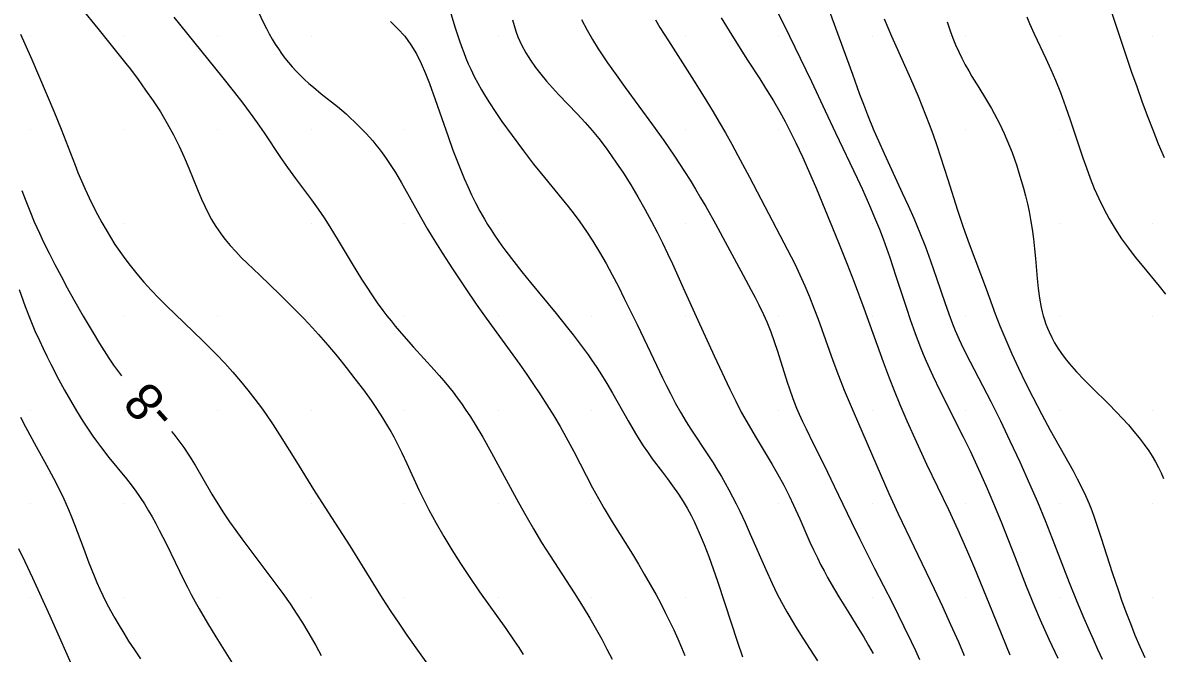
# Model space of a CAD drawing. Extents: x 2602990 to 2605851, y 618069 to 619180.
# Drawn here: x 2604249.6 to 2604310.5, y 618392 to 618425.7 of the extents above; entities that cross this region are included whole.
import ezdxf

# ---------------------------------------------------------------- set-up
doc = ezdxf.new("R2010")
doc.units = 0
for name, color, linetype in [('Default', 7, 'Continuous'), ('DTM Contours Major', 7, 'Continuous'), ('DTM Contours Major Text', 7, 'Continuous'), ('DTM Contours Minor', 7, 'Continuous'), ('Exist DTM Breakline', 7, 'Continuous'), ('Exist DTM Breakline Underwater', 7, 'Continuous'), ('Exist DTM Scan Elevation Point', 7, 'Continuous')]:
    doc.layers.add(name, color=color, linetype=linetype)

# ---------------------------------------------------------------- blocks, each defined once
blk = doc.blocks.new('POINT_DISPLAY')
at = {"layer": 'Default'}
blk.add_line((0, 0), (0, 0), dxfattribs=at)

msp = doc.modelspace()

# ---------------------------------------------------------------- linework, layer by layer
at = {"layer": 'DTM Contours Major'}
for points in [[(2604286.915, 618425.994), (2604287.488, 618425.069), (2604288.338, 618423.734), (2604288.986, 618422.72), (2604289.296, 618422.228), (2604289.711, 618421.55), (2604290.054, 618420.964), (2604290.339, 618420.451), (2604290.618, 618419.92), (2604290.921, 618419.309), (2604291.27, 618418.56), (2604291.594, 618417.829), (2604292.014, 618416.842), (2604293.202, 618413.969), (2604293.661, 618412.82), (2604294.032, 618411.859), (2604294.55, 618410.468), (2604295.584, 618407.597), (2604295.904, 618406.742), (2604296.169, 618406.064), (2604296.479, 618405.31), (2604296.855, 618404.434), (2604297.36, 618403.304), (2604297.909, 618402.127), (2604299.074, 618399.697), (2604299.577, 618398.607), (2604300.041, 618397.559), (2604300.462, 618396.565), (2604301.228, 618394.692), (2604302.36, 618391.918)], [(2604249.528, 618416.765), (2604249.703, 618416.289), (2604249.945, 618415.669), (2604250.19, 618415.085), (2604250.464, 618414.474), (2604250.688, 618414), (2604250.982, 618413.404), (2604251.295, 618412.794), (2604251.621, 618412.176), (2604251.956, 618411.559), (2604252.294, 618410.948), (2604252.808, 618410.042), (2604253.331, 618409.146), (2604253.679, 618408.575), (2604253.928, 618408.181), (2604254.179, 618407.796), (2604254.433, 618407.423), (2604254.693, 618407.06), (2604254.861, 618406.838)], [(2604257.529, 618403.861), (2604257.649, 618403.721), (2604257.923, 618403.378), (2604258.189, 618403.017), (2604258.498, 618402.552), (2604258.796, 618402.064), (2604259.687, 618400.519), (2604260, 618400), (2604260.31, 618399.518), (2604260.631, 618399.045), (2604260.959, 618398.581), (2604261.291, 618398.127), (2604263.001, 618395.854), (2604263.474, 618395.204), (2604263.864, 618394.648), (2604264.226, 618394.108), (2604264.529, 618393.633), (2604264.817, 618393.158), (2604265.245, 618392.418), (2604265.538, 618391.886)]]:
    msp.add_lwpolyline(points, dxfattribs=at)
at = {"layer": 'DTM Contours Minor'}
for points in [[(2604306.776, 618429.339), (2604308.36, 618424.584), (2604308.871, 618423.085), (2604309.141, 618422.316), (2604309.42, 618421.541), (2604309.706, 618420.767), (2604310, 618420), (2604310.299, 618419.252), (2604310.605, 618418.522)], [(2604291.864, 618428.673), (2604293.936, 618422.981), (2604294.325, 618421.916), (2604294.531, 618421.368), (2604294.747, 618420.81), (2604295.09, 618419.971), (2604295.328, 618419.418), (2604295.636, 618418.73), (2604296.605, 618416.637), (2604296.919, 618415.947), (2604297.218, 618415.27), (2604297.543, 618414.491), (2604297.84, 618413.735), (2604298.112, 618413), (2604298.435, 618412.071), (2604298.879, 618410.765), (2604299.091, 618410.169), (2604299.3, 618409.618), (2604299.443, 618409.265), (2604299.648, 618408.795), (2604299.862, 618408.334), (2604300.23, 618407.591), (2604301.335, 618405.468), (2604301.852, 618404.436), (2604302.363, 618403.375), (2604302.884, 618402.256), (2604303.415, 618401.079), (2604303.835, 618400.105), (2604304.244, 618399.11), (2604304.748, 618397.823), (2604305.531, 618395.79), (2604305.933, 618394.787), (2604306.307, 618393.892), (2604306.576, 618393.273), (2604306.806, 618392.76), (2604307.048, 618392.235), (2604307.3, 618391.701)], [(2604289.288, 618427.581), (2604290.282, 618425.604), (2604291.148, 618423.841), (2604291.755, 618422.578), (2604292.486, 618421.012), (2604293.035, 618419.833), (2604294.189, 618417.416), (2604294.471, 618416.81), (2604294.856, 618415.954), (2604295.18, 618415.19), (2604295.383, 618414.684), (2604295.576, 618414.179), (2604295.759, 618413.674), (2604295.935, 618413.172), (2604296.267, 618412.181), (2604296.828, 618410.459), (2604297.032, 618409.854), (2604297.3, 618409.103), (2604297.44, 618408.731), (2604297.583, 618408.362), (2604297.732, 618407.996), (2604297.885, 618407.635), (2604298.063, 618407.234), (2604298.245, 618406.839), (2604298.617, 618406.07), (2604299.871, 618403.58), (2604300.232, 618402.838), (2604300.691, 618401.853), (2604301.093, 618400.949), (2604301.491, 618400.016), (2604301.891, 618399.035), (2604302.641, 618397.126), (2604303.238, 618395.607), (2604303.685, 618394.51), (2604303.988, 618393.798), (2604304.446, 618392.765), (2604304.919, 618391.743)], [(2604261.994, 618426.673), (2604262.451, 618425.719), (2604262.603, 618425.419), (2604262.757, 618425.129), (2604262.913, 618424.853), (2604263.075, 618424.587), (2604263.242, 618424.329), (2604263.416, 618424.081), (2604263.595, 618423.84), (2604263.782, 618423.607), (2604263.987, 618423.367), (2604264.201, 618423.136), (2604264.421, 618422.912), (2604264.646, 618422.695), (2604264.878, 618422.484), (2604265.113, 618422.28), (2604265.538, 618421.931), (2604266.397, 618421.243), (2604266.631, 618421.047), (2604266.862, 618420.847), (2604267.089, 618420.642), (2604267.312, 618420.433), (2604267.531, 618420.22), (2604267.745, 618420.002), (2604267.93, 618419.806), (2604268.11, 618419.607), (2604268.285, 618419.404), (2604268.457, 618419.198), (2604268.625, 618418.987), (2604268.788, 618418.772), (2604268.974, 618418.517), (2604269.154, 618418.256), (2604269.329, 618417.991), (2604269.5, 618417.721), (2604269.829, 618417.171), (2604270.242, 618416.436), (2604270.838, 618415.355), (2604271.22, 618414.691), (2604271.471, 618414.272), (2604272.002, 618413.42), (2604272.552, 618412.568), (2604273.227, 618411.547), (2604273.822, 618410.675), (2604274.348, 618409.933), (2604275.778, 618407.966), (2604276.147, 618407.448), (2604276.521, 618406.916), (2604276.893, 618406.375), (2604277.256, 618405.831), (2604277.606, 618405.291), (2604277.968, 618404.708), (2604278.306, 618404.138), (2604278.623, 618403.578), (2604279.041, 618402.802), (2604280.045, 618400.863), (2604280.36, 618400.284), (2604280.67, 618399.747), (2604281.095, 618399.044), (2604282.174, 618397.303), (2604282.492, 618396.781), (2604282.812, 618396.243), (2604283.13, 618395.692), (2604283.441, 618395.132), (2604283.688, 618394.667), (2604283.928, 618394.199), (2604284.16, 618393.73), (2604284.383, 618393.258), (2604284.597, 618392.787), (2604284.803, 618392.315), (2604284.979, 618391.896)], [(2604252.721, 618426.487), (2604253.581, 618425.416), (2604254.592, 618424.171), (2604255.08, 618423.555), (2604255.327, 618423.236), (2604255.736, 618422.693), (2604256.144, 618422.13), (2604256.545, 618421.55), (2604256.931, 618420.954), (2604257.297, 618420.346), (2604257.637, 618419.729), (2604257.933, 618419.131), (2604258.204, 618418.533), (2604258.455, 618417.944), (2604258.917, 618416.817), (2604259.139, 618416.294), (2604259.31, 618415.913), (2604259.486, 618415.553), (2604259.67, 618415.21), (2604259.78, 618415.02), (2604259.895, 618414.835), (2604260.015, 618414.654), (2604260.14, 618414.477), (2604260.269, 618414.302), (2604260.405, 618414.13), (2604260.673, 618413.811), (2604260.959, 618413.495), (2604261.261, 618413.18), (2604261.577, 618412.865), (2604262.242, 618412.225), (2604263.327, 618411.187), (2604263.698, 618410.824), (2604264.072, 618410.451), (2604264.602, 618409.905), (2604265.068, 618409.406), (2604265.379, 618409.061), (2604265.88, 618408.488), (2604266.379, 618407.896), (2604266.868, 618407.295), (2604267.339, 618406.693), (2604267.786, 618406.098), (2604268.201, 618405.52), (2604268.521, 618405.054), (2604268.814, 618404.602), (2604269.083, 618404.163), (2604269.254, 618403.869), (2604269.415, 618403.578), (2604269.567, 618403.291), (2604269.851, 618402.725), (2604270.117, 618402.161), (2604270.762, 618400.751), (2604271.018, 618400.221), (2604271.291, 618399.685), (2604271.479, 618399.332), (2604271.675, 618398.974), (2604272.088, 618398.253), (2604272.523, 618397.534), (2604272.981, 618396.812), (2604273.444, 618396.113), (2604274.003, 618395.301), (2604275.4, 618393.342), (2604275.859, 618392.673), (2604276.094, 618392.32), (2604276.332, 618391.952)], [(2604257.654, 618426.027), (2604260.209, 618422.872), (2604260.899, 618422.003), (2604261.341, 618421.43), (2604261.736, 618420.899), (2604262.116, 618420.37), (2604262.48, 618419.842), (2604263.351, 618418.527), (2604263.733, 618417.978), (2604264.152, 618417.406), (2604265.021, 618416.25), (2604265.374, 618415.76), (2604265.694, 618415.292), (2604265.997, 618414.821), (2604266.446, 618414.082), (2604267.184, 618412.836), (2604267.435, 618412.424), (2604267.696, 618412.007), (2604267.966, 618411.587), (2604268.245, 618411.169), (2604268.532, 618410.754), (2604268.828, 618410.347), (2604269.045, 618410.06), (2604269.267, 618409.779), (2604269.491, 618409.502), (2604269.949, 618408.961), (2604270.462, 618408.386), (2604271.577, 618407.17), (2604271.844, 618406.868), (2604272.098, 618406.57), (2604272.344, 618406.271), (2604272.581, 618405.971), (2604272.809, 618405.671), (2604273.028, 618405.371), (2604273.237, 618405.072), (2604273.511, 618404.658), (2604273.769, 618404.245), (2604274.177, 618403.558), (2604274.643, 618402.734), (2604275.32, 618401.485), (2604276.081, 618400.076), (2604276.475, 618399.369), (2604276.885, 618398.661), (2604277.319, 618397.942), (2604277.777, 618397.214), (2604279.065, 618395.247), (2604279.546, 618394.483), (2604279.901, 618393.889), (2604280.259, 618393.262), (2604280.533, 618392.758), (2604280.81, 618392.232), (2604281.086, 618391.688)], [(2604272.471, 618426.222), (2604272.703, 618425.461), (2604272.928, 618424.768), (2604273.038, 618424.453), (2604273.152, 618424.142), (2604273.273, 618423.836), (2604273.399, 618423.534), (2604273.532, 618423.236), (2604273.713, 618422.861), (2604273.904, 618422.493), (2604274.104, 618422.134), (2604274.311, 618421.783), (2604274.524, 618421.44), (2604274.829, 618420.974), (2604275.189, 618420.453), (2604275.74, 618419.691), (2604276.345, 618418.879), (2604276.89, 618418.171), (2604277.47, 618417.443), (2604278.415, 618416.295), (2604278.735, 618415.898), (2604279.053, 618415.491), (2604279.366, 618415.073), (2604279.719, 618414.572), (2604280.063, 618414.049), (2604280.418, 618413.466), (2604280.764, 618412.861), (2604281.1, 618412.242), (2604281.426, 618411.615), (2604281.742, 618410.989), (2604282.43, 618409.588), (2604283.146, 618408.093), (2604283.787, 618406.739), (2604283.995, 618406.311), (2604284.203, 618405.897), (2604284.476, 618405.375), (2604284.744, 618404.896), (2604285.049, 618404.39), (2604285.296, 618404.001), (2604286.241, 618402.568), (2604286.485, 618402.188), (2604286.729, 618401.797), (2604286.934, 618401.457), (2604287.136, 618401.108), (2604287.336, 618400.749), (2604287.534, 618400.38), (2604287.728, 618400.002), (2604287.92, 618399.612), (2604288.202, 618399.008), (2604288.479, 618398.386), (2604289.305, 618396.491), (2604289.65, 618395.739), (2604289.906, 618395.214), (2604290.153, 618394.738), (2604290.438, 618394.22), (2604290.537, 618394.047), (2604290.901, 618393.434), (2604291.282, 618392.82), (2604292.066, 618391.602)], [(2604303.259, 618426.045), (2604303.408, 618425.688), (2604303.658, 618425.127), (2604304.285, 618423.806), (2604304.545, 618423.235), (2604304.798, 618422.651), (2604305.063, 618421.993), (2604305.34, 618421.252), (2604305.608, 618420.482), (2604306.261, 618418.5), (2604306.449, 618417.964), (2604306.652, 618417.419), (2604306.873, 618416.869), (2604307.113, 618416.32), (2604307.376, 618415.777), (2604307.662, 618415.244), (2604307.988, 618414.703), (2604308.335, 618414.18), (2604308.695, 618413.678), (2604309.062, 618413.197), (2604309.428, 618412.74), (2604310.346, 618411.637), (2604310.687, 618411.21)], [(2604269.234, 618425.785), (2604269.634, 618425.408), (2604270, 618425), (2604270.331, 618424.546), (2604270.622, 618424.058), (2604270.881, 618423.546), (2604271.112, 618423.019), (2604271.322, 618422.484), (2604271.634, 618421.621), (2604272.317, 618419.651), (2604272.579, 618418.921), (2604272.853, 618418.198), (2604272.997, 618417.837), (2604273.179, 618417.4), (2604273.37, 618416.963), (2604273.573, 618416.527), (2604273.789, 618416.092), (2604274.018, 618415.659), (2604274.263, 618415.228), (2604274.434, 618414.943), (2604274.613, 618414.659), (2604274.799, 618414.375), (2604274.993, 618414.091), (2604275.195, 618413.805), (2604275.405, 618413.517), (2604275.827, 618412.962), (2604276.27, 618412.402), (2604276.727, 618411.84), (2604278.097, 618410.18), (2604278.71, 618409.418), (2604279.001, 618409.047), (2604279.28, 618408.681), (2604279.548, 618408.32), (2604279.804, 618407.966), (2604280.021, 618407.655), (2604280.229, 618407.347), (2604280.428, 618407.043), (2604280.803, 618406.443), (2604281.114, 618405.918), (2604281.944, 618404.443), (2604282.336, 618403.769), (2604282.541, 618403.435), (2604282.754, 618403.103), (2604282.975, 618402.774), (2604283.236, 618402.41), (2604283.778, 618401.692), (2604284.051, 618401.332), (2604284.32, 618400.97), (2604284.634, 618400.524), (2604284.89, 618400.127), (2604285.097, 618399.777), (2604285.317, 618399.371), (2604285.491, 618399.019), (2604285.753, 618398.444), (2604286.008, 618397.832), (2604286.255, 618397.192), (2604286.495, 618396.534), (2604286.728, 618395.865), (2604287.126, 618394.668), (2604287.777, 618392.653), (2604288.053, 618391.825)], [(2604275.759, 618425.886), (2604275.845, 618425.573), (2604275.942, 618425.271), (2604276.051, 618424.979), (2604276.246, 618424.541), (2604276.469, 618424.123), (2604276.717, 618423.724), (2604276.986, 618423.34), (2604277.273, 618422.969), (2604277.574, 618422.609), (2604277.894, 618422.249), (2604278.221, 618421.896), (2604279.223, 618420.847), (2604279.646, 618420.388), (2604280.018, 618419.963), (2604280.374, 618419.53), (2604280.768, 618419.017), (2604280.9, 618418.838), (2604281.296, 618418.275), (2604281.692, 618417.678), (2604282.084, 618417.054), (2604282.469, 618416.411), (2604282.843, 618415.755), (2604283.201, 618415.095), (2604283.499, 618414.52), (2604283.784, 618413.951), (2604284.054, 618413.39), (2604284.311, 618412.842), (2604284.896, 618411.554), (2604285.671, 618409.825), (2604286.555, 618407.915), (2604287.39, 618406.126), (2604287.699, 618405.489), (2604287.999, 618404.909), (2604288.288, 618404.382), (2604288.734, 618403.613), (2604289.641, 618402.106), (2604289.93, 618401.609), (2604290.264, 618401.004), (2604290.557, 618400.43), (2604290.795, 618399.929), (2604291.125, 618399.191), (2604291.666, 618397.958), (2604291.861, 618397.534), (2604292.065, 618397.108), (2604292.239, 618396.762), (2604292.421, 618396.415), (2604292.61, 618396.069), (2604292.805, 618395.721), (2604293.215, 618395.025), (2604293.743, 618394.17), (2604294.282, 618393.305), (2604294.548, 618392.868), (2604294.806, 618392.426), (2604295.041, 618392.006)], [(2604279.459, 618425.899), (2604279.758, 618425.326), (2604280.038, 618424.836), (2604280.352, 618424.328), (2604280.843, 618423.586), (2604281.3, 618422.933), (2604281.779, 618422.269), (2604283.246, 618420.271), (2604283.848, 618419.426), (2604284.419, 618418.595), (2604284.693, 618418.183), (2604284.959, 618417.773), (2604285.257, 618417.301), (2604285.545, 618416.831), (2604285.824, 618416.364), (2604286.094, 618415.898), (2604286.612, 618414.977), (2604287.256, 618413.784), (2604288.095, 618412.22), (2604288.529, 618411.419), (2604288.736, 618411.029), (2604288.933, 618410.646), (2604289.181, 618410.133), (2604289.362, 618409.727), (2604289.474, 618409.459), (2604289.574, 618409.203), (2604289.76, 618408.689), (2604289.932, 618408.171), (2604290.45, 618406.506), (2604290.569, 618406.151), (2604290.757, 618405.628), (2604290.956, 618405.125), (2604291.101, 618404.788), (2604291.276, 618404.402), (2604291.46, 618404.013), (2604291.849, 618403.227), (2604292.43, 618402.062), (2604292.968, 618400.947), (2604293.883, 618399.019), (2604294.316, 618398.14), (2604295.128, 618396.55), (2604296.079, 618394.691), (2604296.697, 618393.445), (2604297.08, 618392.647), (2604297.305, 618392.164), (2604297.526, 618391.674)], [(2604283.406, 618425.88), (2604283.649, 618425.48), (2604284.097, 618424.764), (2604285.476, 618422.607), (2604286.15, 618421.522), (2604286.487, 618420.965), (2604286.82, 618420.403), (2604287.148, 618419.836), (2604287.489, 618419.231), (2604287.82, 618418.63), (2604288.442, 618417.467), (2604290.477, 618413.578), (2604290.855, 618412.828), (2604291.041, 618412.441), (2604291.225, 618412.049), (2604291.403, 618411.65), (2604291.649, 618411.067), (2604291.885, 618410.473), (2604292.111, 618409.868), (2604292.892, 618407.673), (2604293.195, 618406.87), (2604293.507, 618406.088), (2604293.979, 618404.959), (2604295.471, 618401.49), (2604295.892, 618400.545), (2604296.393, 618399.46), (2604297.221, 618397.721), (2604298.307, 618395.462), (2604298.753, 618394.513), (2604299.193, 618393.552), (2604299.607, 618392.615), (2604299.916, 618391.886)], [(2604295.644, 618425.933), (2604296.037, 618425.009), (2604297.049, 618422.737), (2604297.449, 618421.798), (2604297.649, 618421.309), (2604297.848, 618420.808), (2604298.043, 618420.299), (2604298.233, 618419.783), (2604298.449, 618419.165), (2604298.656, 618418.548), (2604299.043, 618417.344), (2604299.56, 618415.712), (2604299.87, 618414.788), (2604300.186, 618413.901), (2604301.089, 618411.496), (2604301.574, 618410.165), (2604301.824, 618409.523), (2604302.136, 618408.773), (2604302.469, 618408.019), (2604302.825, 618407.249), (2604303.201, 618406.471), (2604303.583, 618405.709), (2604304.072, 618404.773), (2604304.52, 618403.949), (2604305.512, 618402.174), (2604305.74, 618401.757), (2604305.966, 618401.331), (2604306.186, 618400.897), (2604306.396, 618400.453), (2604306.593, 618400.001), (2604306.736, 618399.643), (2604306.871, 618399.281), (2604307, 618398.913), (2604307.247, 618398.159), (2604307.832, 618396.335), (2604308.163, 618395.346), (2604308.338, 618394.846), (2604308.566, 618394.222), (2604308.804, 618393.6), (2604309.051, 618392.983), (2604309.308, 618392.377), (2604309.573, 618391.787)], [(2604299.012, 618425.767), (2604299.168, 618425.29), (2604299.309, 618424.91), (2604299.461, 618424.539), (2604299.623, 618424.178), (2604299.794, 618423.825), (2604299.972, 618423.482), (2604300.158, 618423.147), (2604300.333, 618422.846), (2604300.692, 618422.259), (2604301.049, 618421.683), (2604301.374, 618421.137), (2604301.52, 618420.876), (2604301.661, 618420.613), (2604301.798, 618420.347), (2604301.931, 618420.077), (2604302.058, 618419.803), (2604302.205, 618419.469), (2604302.345, 618419.128), (2604302.479, 618418.78), (2604302.607, 618418.427), (2604302.729, 618418.069), (2604302.846, 618417.705), (2604302.969, 618417.299), (2604303.085, 618416.887), (2604303.194, 618416.471), (2604303.294, 618416.051), (2604303.386, 618415.628), (2604303.468, 618415.202), (2604303.553, 618414.687), (2604303.625, 618414.167), (2604303.683, 618413.641), (2604303.73, 618413.112), (2604303.816, 618412.046), (2604303.869, 618411.519), (2604303.938, 618411.004), (2604304.03, 618410.503), (2604304.082, 618410.275), (2604304.142, 618410.051), (2604304.208, 618409.832), (2604304.282, 618409.615), (2604304.364, 618409.402), (2604304.454, 618409.192), (2604304.595, 618408.899), (2604304.753, 618408.611), (2604304.927, 618408.327), (2604305.117, 618408.046), (2604305.324, 618407.767), (2604305.547, 618407.489), (2604305.924, 618407.058), (2604306.33, 618406.629), (2604306.756, 618406.2), (2604307.627, 618405.341), (2604308.054, 618404.91), (2604308.382, 618404.565), (2604308.696, 618404.219), (2604308.995, 618403.873), (2604309.277, 618403.527), (2604309.54, 618403.182), (2604309.783, 618402.838), (2604309.975, 618402.542), (2604310.151, 618402.247), (2604310.31, 618401.952), (2604310.454, 618401.658), (2604310.582, 618401.364)], [(2604249.446, 618425.114), (2604249.681, 618424.603), (2604250.053, 618423.753), (2604251.233, 618421.005), (2604251.434, 618420.521), (2604251.63, 618420.032), (2604252.367, 618418.11), (2604252.521, 618417.725), (2604252.711, 618417.272), (2604252.909, 618416.82), (2604253.118, 618416.37), (2604253.336, 618415.923), (2604253.564, 618415.479), (2604253.803, 618415.039), (2604254.027, 618414.647), (2604254.26, 618414.259), (2604254.505, 618413.875), (2604254.76, 618413.495), (2604255.028, 618413.119), (2604255.31, 618412.748), (2604255.671, 618412.301), (2604256.051, 618411.861), (2604256.446, 618411.427), (2604256.855, 618410.998), (2604257.274, 618410.573), (2604257.701, 618410.154), (2604259.199, 618408.715), (2604259.57, 618408.35), (2604259.936, 618407.98), (2604260.377, 618407.515), (2604260.805, 618407.043), (2604261.218, 618406.565), (2604261.613, 618406.084), (2604261.99, 618405.604), (2604262.345, 618405.126), (2604262.56, 618404.823), (2604262.966, 618404.223), (2604263.345, 618403.635), (2604264.209, 618402.247), (2604265.129, 618400.765), (2604265.883, 618399.579), (2604267.056, 618397.754), (2604267.728, 618396.681), (2604268.794, 618394.962), (2604269.251, 618394.251), (2604269.675, 618393.617), (2604270.114, 618392.983), (2604271.702, 618390.747)], [(2604249.377, 618411.459), (2604249.705, 618410.558), (2604249.972, 618409.872), (2604250.227, 618409.26), (2604250.463, 618408.729), (2604250.66, 618408.308), (2604250.862, 618407.89), (2604251.069, 618407.476), (2604251.492, 618406.661), (2604251.803, 618406.086), (2604252.119, 618405.523), (2604252.443, 618404.972), (2604252.787, 618404.418), (2604253.143, 618403.879), (2604253.326, 618403.616), (2604253.512, 618403.357), (2604253.733, 618403.062), (2604254.184, 618402.487), (2604255.122, 618401.336), (2604255.378, 618401.01), (2604255.626, 618400.677), (2604255.857, 618400.344), (2604256.082, 618399.996), (2604256.302, 618399.632), (2604256.493, 618399.298), (2604256.684, 618398.95), (2604256.873, 618398.59), (2604257.251, 618397.841), (2604258.188, 618395.925), (2604258.382, 618395.541), (2604258.582, 618395.16), (2604258.795, 618394.768), (2604259.012, 618394.381), (2604259.456, 618393.624), (2604259.904, 618392.893), (2604260.976, 618391.179)], [(2604249.454, 618404.633), (2604249.718, 618404.126), (2604250.294, 618403.074), (2604250.849, 618402.064), (2604251.219, 618401.37), (2604251.495, 618400.829), (2604251.763, 618400.275), (2604251.893, 618399.991), (2604252.019, 618399.704), (2604252.186, 618399.301), (2604252.348, 618398.89), (2604252.82, 618397.628), (2604253.113, 618396.851), (2604253.393, 618396.147), (2604253.542, 618395.795), (2604253.698, 618395.443), (2604253.863, 618395.091), (2604254.059, 618394.694), (2604254.267, 618394.295), (2604254.488, 618393.894), (2604254.723, 618393.49), (2604254.971, 618393.081), (2604255.233, 618392.666), (2604255.542, 618392.195), (2604255.868, 618391.715)], [(2604249.348, 618397.61), (2604249.692, 618396.91), (2604250.097, 618396.048), (2604251.016, 618394.005), (2604252.429, 618390.845)]]:
    msp.add_lwpolyline(points, dxfattribs=at)
at = {"layer": 'Exist DTM Breakline'}
msp.add_spline([(2604056.195, 618608.101), (2604070.612, 618564.846), (2604060.948, 618498.617), (2604052.223, 618447.183), (2604051.568, 618445.166), (2604051.779, 618438.355), (2604056.316, 618420.051), (2604056.045, 618414.227), (2604060.112, 618404.174), (2604065.814, 618393.977), (2604079.591, 618374.932), (2604102.645, 618354.376), (2604129.573, 618330.438), (2604185.644, 618288.739), (2604229.181, 618260.22), (2604259.941, 618240.43), (2604275.412, 618231.212), (2604276.014, 618212.47)], degree=3, dxfattribs=at)
at = {"layer": 'Exist DTM Breakline Underwater'}
msp.add_spline([(2604068.235, 618404.026), (2604081.862, 618390.481), (2604106.657, 618363.116), (2604137.711, 618338.436), (2604184.389, 618299.643), (2604239.062, 618271.475), (2604260.626, 618254.325), (2604289.805, 618238.046)], degree=3, dxfattribs=at)

# ---------------------------------------------------------------- block references
at = {"layer": 'Exist DTM Scan Elevation Point', "xscale": 1.3123333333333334, "yscale": 1.3123333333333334}
for p in [(2604250, 618425), (2604255, 618425), (2604260, 618425), (2604265, 618425), (2604270, 618425), (2604275, 618425), (2604280, 618425), (2604285, 618425), (2604290, 618425), (2604295, 618425), (2604300, 618425), (2604305, 618425), (2604310, 618425), (2604250, 618420), (2604255, 618420), (2604260, 618420), (2604265, 618420), (2604270, 618420), (2604275, 618420), (2604280, 618420), (2604285, 618420), (2604290, 618420), (2604295, 618420), (2604300, 618420), (2604305, 618420), (2604310, 618420), (2604250, 618415), (2604255, 618415), (2604260, 618415), (2604265, 618415), (2604270, 618415), (2604275, 618415), (2604280, 618415), (2604285, 618415), (2604290, 618415), (2604295, 618415), (2604300, 618415), (2604305, 618415), (2604310, 618415), (2604250, 618410), (2604255, 618410), (2604260, 618410), (2604265, 618410), (2604270, 618410), (2604275, 618410), (2604280, 618410), (2604285, 618410), (2604290, 618410), (2604295, 618410), (2604300, 618410), (2604305, 618410), (2604310, 618410), (2604250, 618405), (2604255, 618405), (2604260, 618405), (2604265, 618405), (2604270, 618405), (2604275, 618405), (2604280, 618405), (2604285, 618405), (2604290, 618405), (2604295, 618405), (2604300, 618405), (2604305, 618405), (2604310, 618405), (2604250, 618400), (2604255, 618400), (2604260, 618400), (2604265, 618400), (2604270, 618400), (2604275, 618400), (2604280, 618400), (2604285, 618400), (2604290, 618400), (2604295, 618400), (2604300, 618400), (2604305, 618400), (2604310, 618400), (2604250, 618395), (2604255, 618395), (2604260, 618395), (2604265, 618395), (2604270, 618395), (2604275, 618395), (2604280, 618395), (2604285, 618395), (2604290, 618395), (2604295, 618395), (2604300, 618395), (2604305, 618395), (2604310, 618395)]:
    msp.add_blockref('POINT_DISPLAY', p, dxfattribs=at)

# ---------------------------------------------------------------- texts
at = {"layer": 'DTM Contours Major Text'}
msp.add_text('-8', height=2, rotation=131.87184, dxfattribs=at).set_placement((2604257.898, 618404.899))

doc.saveas('drawing.dxf')
